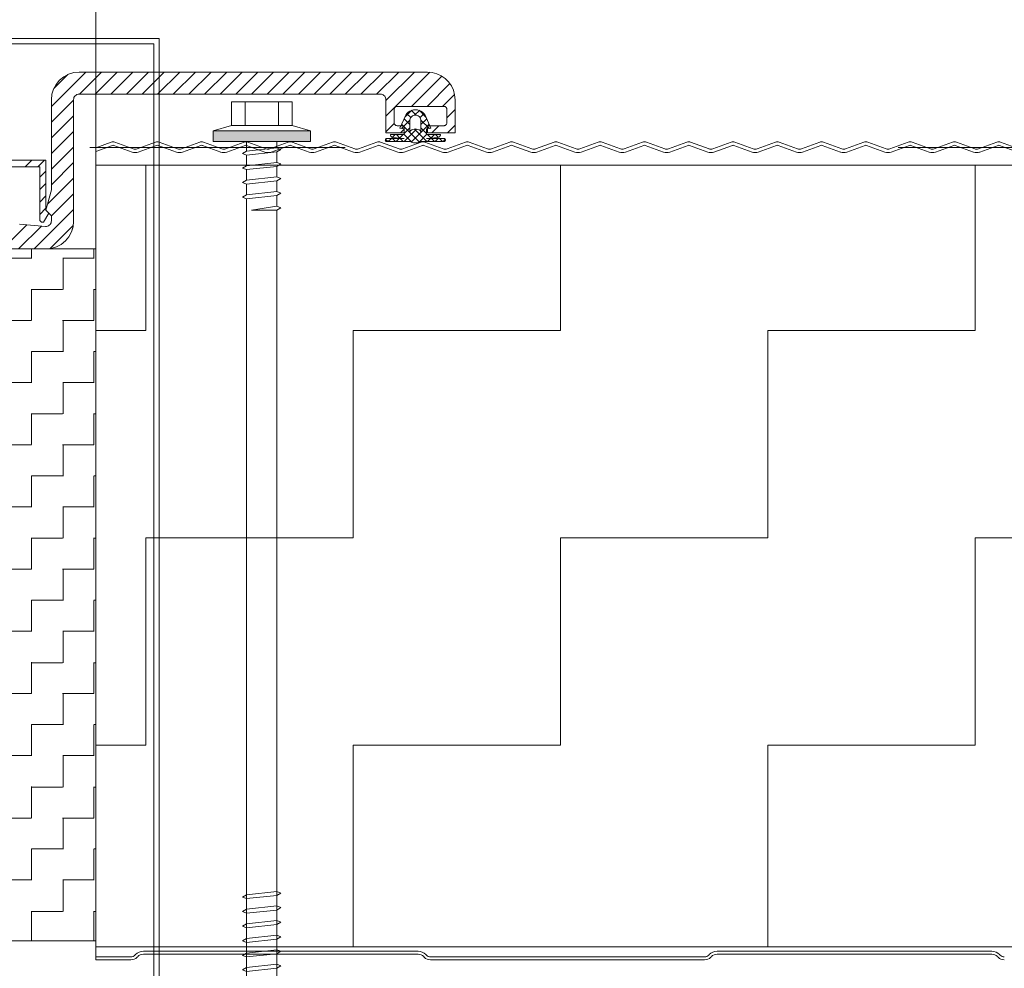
# Model space of a CAD drawing. Header units: metres. Extents: x 1316.5 to 1415.3, y -94.1 to -52.
# Tile 518 of 656: x 1404.015 to 1404.193, y -70.953 to -70.781. Entities that reach past the tile are written whole.
import ezdxf

# ---------------------------------------------------------------- set-up
doc = ezdxf.new("R2010")
doc.units = ezdxf.units.M
doc.header["$PDMODE"] = 65
for name, pattern in [('AUSGEZOGEN', [0]), ('GETRENNT2_S10', [0.045, 0.02, -0.01, 0, -0.005, 0, -0.01]), ('PUNKT2_S9', [0.0015, 0, -0.0015])]:
    doc.linetypes.add(name, pattern=pattern)
doc.layers.add('XR$4$_42143', color=7, linetype='Continuous')
doc.layers.add('XR$4$_42154', color=7, linetype='Continuous')
for name, color, linetype, lineweight in [('XR$4$Maßlinie 1_50', 7, 'AUSGEZOGEN', 25), ('XR$4$Muster', 4, 'AUSGEZOGEN', 13), ('XR$4$STANDARD_1', 7, 'AUSGEZOGEN', 25), ('XR$4$Wand Mauerwerk nt', 7, 'AUSGEZOGEN', 25), ('XR$4$Wand Mauerwerk tr_1', 42, 'AUSGEZOGEN', 18)]:
    doc.layers.add(name, color=color, linetype=linetype, lineweight=lineweight)
doc.styles.add('ARIAL', font='arial.ttf')
doc.dimstyles.new('DIMSTYLE_5', dxfattribs={"dimtxt": 0.04, "dimasz": 0.03, "dimexe": 0, "dimexo": 1e-06, "dimgap": 0.02, "dimtad": 2, "dimdec": 1, "dimlfac": 100, "dimrnd": 0.5, "dimzin": 4, "dimdsep": 46, "dimtxsty": 'ARIAL', "dimblk1": 'ALL_ML_KREIS', "dimblk2": 'ALL_ML_KREIS', "dimsah": 1, "dimcen": 0, "dimse1": 1, "dimse2": 1, "dimclrd": 7, "dimclre": 7, "dimclrt": 7, "dimadec": 0, "dimazin": 0, "dimtfac": 1, "dimtdec": 0, "dimtix": 1, "dimtmove": 2, "dimatfit": 3, "dimfxl": 0, "dimtvp": 1.2, "dimtzin": 0, "dimlwd": 0, "dimlwe": 25, "dimarcsym": 0})

# ---------------------------------------------------------------- blocks, each defined once
blk = doc.blocks.new('COMPLEXOBJECT_83')
at = {"layer": 'XR$4$_42143', "color": 7, "linetype": 'AUSGEZOGEN', "lineweight": 13, "transparency": 33554687}
for p, q in [((1403.94346, -70.78461), (1404.03996, -70.78461)), ((1404.03996, -70.78461), (1404.03996, -71.09812)), ((1403.94446, -70.78561), (1404.03896, -70.78561)), ((1404.03896, -70.78561), (1404.03896, -71.09812))]:
    blk.add_line(p, q, dxfattribs=at)
blk = doc.blocks.new('COMPLEXOBJECT_84')
at = {"layer": 'XR$4$STANDARD_1', "linetype": 'AUSGEZOGEN', "lineweight": 35, "transparency": 33554687}
h = blk.add_hatch(color=7, dxfattribs=at)
h.set_gradient(color2=(0, 0, 0), one_color=1)
h.paths.add_polyline_path([(1404.0673, -70.80135), (1404.0673, -70.80326), (1404.0497, -70.80135)], flags=0)
h = blk.add_hatch(color=7, dxfattribs=at)
h.set_gradient(color2=(0, 0, 0), one_color=1)
h.paths.add_polyline_path([(1404.0673, -70.80326), (1404.0497, -70.80326), (1404.0497, -70.80135)], flags=0)
at = {"layer": 'XR$4$STANDARD_1', "color": 7, "linetype": 'AUSGEZOGEN', "lineweight": 13, "transparency": 33554687}
for p, q in [((1404.053, -70.80039), (1404.053, -70.79608)), ((1404.053, -70.79608), (1404.0585, -70.79608)), ((1404.05548, -70.79608), (1404.05548, -70.80039)), ((1404.0585, -70.79608), (1404.064, -70.79608)), ((1404.06153, -70.79608), (1404.06153, -70.80039)), ((1404.064, -70.79608), (1404.064, -70.80039)), ((1404.0497, -70.80135), (1404.053, -70.80039)), ((1404.064, -70.80039), (1404.053, -70.80039)), ((1404.0673, -70.80135), (1404.064, -70.80039)), ((1404.0673, -70.80135), (1404.0497, -70.80135)), ((1404.0497, -70.80135), (1404.0497, -70.80326)), ((1404.0673, -70.80326), (1404.0673, -70.80135)), ((1404.0497, -70.80326), (1404.0673, -70.80326)), ((1404.05575, -70.80499), (1404.05575, -70.80326)), ((1404.06125, -70.80326), (1404.06125, -70.8044)), ((1404.05504, -70.80543), (1404.05575, -70.80499)), ((1404.05575, -70.80571), (1404.05504, -70.80543)), ((1404.05575, -70.80499), (1404.06125, -70.8044)), ((1404.06125, -70.80513), (1404.05575, -70.80571)), ((1404.05575, -70.80762), (1404.05575, -70.80571)), ((1404.06125, -70.8044), (1404.06197, -70.80469)), ((1404.06197, -70.80469), (1404.06125, -70.80513)), ((1404.06125, -70.80512), (1404.06125, -70.80704)), ((1404.05504, -70.80806), (1404.05575, -70.80763)), ((1404.05575, -70.80763), (1404.06125, -70.80704)), ((1404.06125, -70.80776), (1404.05575, -70.80835)), ((1404.06125, -70.80704), (1404.06197, -70.80732)), ((1404.06197, -70.80732), (1404.06125, -70.80776)), ((1404.06125, -70.80776), (1404.06125, -70.80967)), ((1404.05575, -70.80835), (1404.05504, -70.80806)), ((1404.05575, -70.81026), (1404.05575, -70.80835)), ((1404.05575, -70.81027), (1404.06125, -70.80967)), ((1404.06125, -70.80967), (1404.06197, -70.80996)), ((1404.05504, -70.8107), (1404.05575, -70.81027)), ((1404.05575, -70.81099), (1404.05504, -70.8107)), ((1404.06125, -70.8104), (1404.05575, -70.81099)), ((1404.05575, -70.8129), (1404.05575, -70.81099)), ((1404.06197, -70.80996), (1404.06125, -70.8104)), ((1404.06125, -70.8104), (1404.06125, -70.81231)), ((1404.05504, -70.81334), (1404.05575, -70.8129)), ((1404.05575, -70.8129), (1404.06125, -70.81231)), ((1404.06125, -70.81304), (1404.05575, -70.81362)), ((1404.06125, -70.81231), (1404.06197, -70.8126)), ((1404.06197, -70.8126), (1404.06125, -70.81304)), ((1404.06125, -70.81304), (1404.06125, -70.81495)), ((1404.05575, -70.81362), (1404.05504, -70.81334)), ((1404.05575, -70.96562), (1404.05575, -70.81362)), ((1404.05667, -70.81567), (1404.06125, -70.81495)), ((1404.06125, -70.81495), (1404.06197, -70.81523)), ((1404.06125, -70.81567), (1404.05667, -70.81567)), ((1404.06197, -70.81523), (1404.06125, -70.81567)), ((1404.06125, -70.81567), (1404.06125, -70.96562)), ((1404.05504, -70.93995), (1404.05575, -70.93952)), ((1404.05575, -70.93952), (1404.06125, -70.93892)), ((1404.06125, -70.93965), (1404.05575, -70.94023)), ((1404.06125, -70.93892), (1404.06197, -70.93921)), ((1404.06197, -70.93921), (1404.06125, -70.93965)), ((1404.06125, -70.93965), (1404.06125, -70.94156)), ((1404.05575, -70.94023), (1404.05504, -70.93995)), ((1404.05575, -70.94215), (1404.05575, -70.94023)), ((1404.05504, -70.94258), (1404.05575, -70.94215)), ((1404.05575, -70.94287), (1404.05504, -70.94258)), ((1404.05575, -70.94215), (1404.06125, -70.94156)), ((1404.06125, -70.94229), (1404.05575, -70.94287)), ((1404.05575, -70.94478), (1404.05575, -70.94287)), ((1404.06125, -70.94156), (1404.06197, -70.94185)), ((1404.06197, -70.94185), (1404.06125, -70.94229)), ((1404.06125, -70.94228), (1404.06125, -70.9442)), ((1404.05504, -70.94522), (1404.05575, -70.94479)), ((1404.05575, -70.94479), (1404.06125, -70.9442)), ((1404.06125, -70.94493), (1404.05575, -70.94551)), ((1404.06125, -70.9442), (1404.06197, -70.94448)), ((1404.06197, -70.94448), (1404.06125, -70.94493)), ((1404.06125, -70.94492), (1404.06125, -70.94683)), ((1404.05575, -70.94551), (1404.05504, -70.94522)), ((1404.05575, -70.94742), (1404.05575, -70.94551)), ((1404.05504, -70.94786), (1404.05575, -70.94743)), ((1404.05575, -70.94815), (1404.05504, -70.94786)), ((1404.05575, -70.94743), (1404.06125, -70.94683)), ((1404.06125, -70.94756), (1404.05575, -70.94815)), ((1404.06125, -70.94683), (1404.06197, -70.94712)), ((1404.06197, -70.94712), (1404.06125, -70.94756)), ((1404.05504, -70.95049), (1404.05575, -70.95007)), ((1404.05575, -70.95007), (1404.06125, -70.94947)), ((1404.06125, -70.9502), (1404.05575, -70.95078)), ((1404.06125, -70.94947), (1404.06197, -70.94975)), ((1404.06197, -70.94975), (1404.06125, -70.9502)), ((1404.06125, -70.95019), (1404.06125, -70.95211)), ((1404.05575, -70.95078), (1404.05504, -70.95049)), ((1404.05575, -70.9527), (1404.05575, -70.95078)), ((1404.05575, -70.9527), (1404.06125, -70.95211)), ((1404.06125, -70.95211), (1404.06197, -70.95239)), ((1404.05504, -70.95313), (1404.05575, -70.9527)), ((1404.05575, -70.95342), (1404.05504, -70.95313)), ((1404.06125, -70.95283), (1404.05575, -70.95342)), ((1404.05575, -70.95533), (1404.05575, -70.95342)), ((1404.06197, -70.95239), (1404.06125, -70.95283)), ((1404.06125, -70.95283), (1404.06125, -70.95474)), ((1404.05504, -70.95577), (1404.05575, -70.95534)), ((1404.05575, -70.95534), (1404.06125, -70.95474)), ((1404.06125, -70.95547), (1404.05575, -70.95606)), ((1404.06125, -70.95474), (1404.06197, -70.95503)), ((1404.06197, -70.95503), (1404.06125, -70.95547)), ((1404.06125, -70.95547), (1404.06125, -70.95738)), ((1404.05575, -70.95606), (1404.05504, -70.95577)), ((1404.05575, -70.95797), (1404.05575, -70.95606)), ((1404.05575, -70.95797), (1404.06125, -70.95738)), ((1404.06125, -70.95738), (1404.06197, -70.95767)), ((1404.05504, -70.95841), (1404.05575, -70.95797)), ((1404.05575, -70.95869), (1404.05504, -70.95841)), ((1404.06125, -70.95811), (1404.05575, -70.95869)), ((1404.06197, -70.95767), (1404.06125, -70.95811)), ((1404.06125, -70.95811), (1404.06125, -70.96002)), ((1404.05667, -70.96074), (1404.06125, -70.96002)), ((1404.06125, -70.96074), (1404.05667, -70.96074)), ((1404.06, -70.96224), (1404.06125, -70.96074)), ((1404.06125, -70.96002), (1404.06197, -70.9603)), ((1404.06197, -70.9603), (1404.06125, -70.96074)), ((1404.05911, -70.96392), (1404.06, -70.96224)), ((1404.0586, -70.9657), (1404.05911, -70.96392)), ((1404.05575, -70.96562), (1404.05626, -70.96562)), ((1404.05656, -70.96637), (1404.05575, -70.96562)), ((1404.05626, -70.96562), (1404.05676, -70.9657)), ((1404.05748, -70.96701), (1404.05656, -70.96637)), ((1404.05676, -70.9657), (1404.05722, -70.96587)), ((1404.05722, -70.96587), (1404.05744, -70.96598)), ((1404.05744, -70.96598), (1404.05764, -70.9661)), ((1404.05764, -70.9661), (1404.05782, -70.96624)), ((1404.05782, -70.96624), (1404.05799, -70.9664)), ((1404.06125, -70.96562), (1404.0585, -70.96753)), ((1404.0585, -70.96753), (1404.0586, -70.9657)), ((1404.0585, -70.96753), (1404.05748, -70.96701)), ((1404.05799, -70.9664), (1404.05813, -70.96656)), ((1404.05813, -70.96656), (1404.05825, -70.96674)), ((1404.05825, -70.96674), (1404.05838, -70.96699)), ((1404.05838, -70.96699), (1404.05846, -70.96726)), ((1404.05846, -70.96726), (1404.0585, -70.96753))]:
    blk.add_line(p, q, dxfattribs=at)
blk = doc.blocks.new('COMPLEXOBJECT_87')
at = {"layer": 'XR$4$_42143', "color": 7, "linetype": 'AUSGEZOGEN', "lineweight": 13, "transparency": 33554687}
for p, q in [((1404.02268, -70.79154), (1404.02193, -70.79216)), ((1404.02355, -70.79107), (1404.02268, -70.79154)), ((1404.02449, -70.79079), (1404.02355, -70.79107)), ((1404.02546, -70.7907), (1404.02449, -70.79079)), ((1404.08846, -70.7907), (1404.02546, -70.7907)), ((1404.08933, -70.79078), (1404.08846, -70.7907)), ((1404.09017, -70.791), (1404.08933, -70.79078)), ((1404.09096, -70.79137), (1404.09017, -70.791)), ((1404.09167, -70.79187), (1404.09096, -70.79137)), ((1404.09229, -70.79248), (1404.09167, -70.79187)), ((1404.0213, -70.79292), (1404.02084, -70.79378)), ((1404.02193, -70.79216), (1404.0213, -70.79292)), ((1404.09279, -70.7932), (1404.09229, -70.79248)), ((1404.09316, -70.79399), (1404.09279, -70.7932)), ((1404.02056, -70.79472), (1404.02046, -70.7957)), ((1404.02084, -70.79378), (1404.02056, -70.79472)), ((1404.02454, -70.79532), (1404.02448, -70.7955)), ((1404.02463, -70.79514), (1404.02454, -70.79532)), ((1404.02475, -70.79499), (1404.02463, -70.79514)), ((1404.02491, -70.79486), (1404.02475, -70.79499)), ((1404.02508, -70.79477), (1404.02491, -70.79486)), ((1404.02527, -70.79472), (1404.02508, -70.79477)), ((1404.02546, -70.7947), (1404.02527, -70.79472)), ((1404.02546, -70.7947), (1404.07996, -70.7947)), ((1404.08013, -70.79471), (1404.07996, -70.7947)), ((1404.0803, -70.79476), (1404.08013, -70.79471)), ((1404.08046, -70.79483), (1404.0803, -70.79476)), ((1404.0806, -70.79493), (1404.08046, -70.79483)), ((1404.08073, -70.79505), (1404.0806, -70.79493)), ((1404.08083, -70.7952), (1404.08073, -70.79505)), ((1404.0809, -70.79536), (1404.08083, -70.7952)), ((1404.08095, -70.79552), (1404.0809, -70.79536)), ((1404.09338, -70.79483), (1404.09316, -70.79399)), ((1404.09346, -70.7957), (1404.09338, -70.79483)), ((1404.02046, -70.7957), (1404.02046, -70.81197)), ((1404.02448, -70.7955), (1404.02446, -70.7957)), ((1404.02446, -70.8177), (1404.02446, -70.7957)), ((1404.08096, -70.7957), (1404.08095, -70.79552)), ((1404.08096, -70.8012), (1404.08096, -70.7957)), ((1404.0825, -70.79721), (1404.08247, -70.7973)), ((1404.08254, -70.79712), (1404.0825, -70.79721)), ((1404.08261, -70.79704), (1404.08254, -70.79712)), ((1404.08268, -70.79698), (1404.08261, -70.79704)), ((1404.08277, -70.79693), (1404.08268, -70.79698)), ((1404.08286, -70.79691), (1404.08277, -70.79693)), ((1404.08296, -70.7969), (1404.08286, -70.79691)), ((1404.09146, -70.7969), (1404.08296, -70.7969)), ((1404.09156, -70.79691), (1404.09146, -70.7969)), ((1404.09165, -70.79693), (1404.09156, -70.79691)), ((1404.09174, -70.79698), (1404.09165, -70.79693)), ((1404.09181, -70.79704), (1404.09174, -70.79698)), ((1404.09188, -70.79712), (1404.09181, -70.79704)), ((1404.09192, -70.79721), (1404.09188, -70.79712)), ((1404.09195, -70.7973), (1404.09192, -70.79721)), ((1404.09346, -70.8012), (1404.09346, -70.7957)), ((1404.08247, -70.7973), (1404.08246, -70.7974)), ((1404.08246, -70.7999), (1404.08246, -70.7974)), ((1404.08346, -70.80085), (1404.08453, -70.7985)), ((1404.08562, -70.7976), (1404.08437, -70.79885)), ((1404.08473, -70.79821), (1404.08453, -70.7985)), ((1404.08544, -70.79893), (1404.08472, -70.79822)), ((1404.08497, -70.79797), (1404.08473, -70.79821)), ((1404.08526, -70.79777), (1404.08497, -70.79797)), ((1404.08558, -70.79762), (1404.08526, -70.79777)), ((1404.08539, -70.799), (1404.08532, -70.79915)), ((1404.0855, -70.79885), (1404.08539, -70.799)), ((1404.08562, -70.79873), (1404.0855, -70.79885)), ((1404.08642, -70.7985), (1404.08555, -70.79763)), ((1404.08591, -70.79753), (1404.08558, -70.79762)), ((1404.08576, -70.79863), (1404.08562, -70.79873)), ((1404.08592, -70.79856), (1404.08576, -70.79863)), ((1404.08626, -70.7975), (1404.08591, -70.79753)), ((1404.08609, -70.79851), (1404.08592, -70.79856)), ((1404.08626, -70.7985), (1404.08609, -70.79851)), ((1404.08701, -70.79763), (1404.08613, -70.7985)), ((1404.08628, -70.7975), (1404.08626, -70.7975)), ((1404.08628, -70.7985), (1404.08626, -70.7985)), ((1404.08629, -70.7975), (1404.08628, -70.7975)), ((1404.08629, -70.7985), (1404.08628, -70.7985)), ((1404.08664, -70.79753), (1404.08629, -70.7975)), ((1404.08647, -70.79851), (1404.08629, -70.7985)), ((1404.08664, -70.79856), (1404.08647, -70.79851)), ((1404.08697, -70.79762), (1404.08664, -70.79753)), ((1404.08679, -70.79863), (1404.08664, -70.79856)), ((1404.08694, -70.79873), (1404.08679, -70.79863)), ((1404.08818, -70.79885), (1404.08694, -70.7976)), ((1404.08706, -70.79885), (1404.08694, -70.79873)), ((1404.08729, -70.79777), (1404.08697, -70.79762)), ((1404.08716, -70.799), (1404.08706, -70.79885)), ((1404.08783, -70.79822), (1404.08712, -70.79893)), ((1404.08723, -70.79915), (1404.08716, -70.799)), ((1404.08758, -70.79797), (1404.08729, -70.79777)), ((1404.08782, -70.79821), (1404.08758, -70.79797)), ((1404.08803, -70.7985), (1404.08782, -70.79821)), ((1404.08909, -70.80085), (1404.08803, -70.7985)), ((1404.09196, -70.7974), (1404.09195, -70.7973)), ((1404.09196, -70.7999), (1404.09196, -70.7974)), ((1404.08246, -70.7999), (1404.08247, -70.79999)), ((1404.08247, -70.79999), (1404.0825, -70.80009)), ((1404.0825, -70.80009), (1404.08254, -70.80018)), ((1404.08254, -70.80018), (1404.08261, -70.80025)), ((1404.08261, -70.80025), (1404.08268, -70.80031)), ((1404.08268, -70.80031), (1404.08277, -70.80036)), ((1404.08277, -70.80036), (1404.08286, -70.80039)), ((1404.08286, -70.80039), (1404.08296, -70.8004)), ((1404.08426, -70.8004), (1404.08296, -70.8004)), ((1404.08527, -70.79937), (1404.08374, -70.8009)), ((1404.08703, -70.80335), (1404.08379, -70.80012)), ((1404.08526, -70.80017), (1404.08424, -70.79914)), ((1404.08426, -70.8017), (1404.08426, -70.8004)), ((1404.08528, -70.79932), (1404.08526, -70.7995)), ((1404.08526, -70.80144), (1404.08526, -70.7995)), ((1404.08532, -70.79915), (1404.08528, -70.79932)), ((1404.08876, -70.80012), (1404.08552, -70.80335)), ((1404.08728, -70.79932), (1404.08723, -70.79915)), ((1404.08729, -70.7995), (1404.08728, -70.79932)), ((1404.08882, -70.8009), (1404.08728, -70.79937)), ((1404.08832, -70.79914), (1404.08729, -70.80017)), ((1404.08729, -70.80144), (1404.08729, -70.7995)), ((1404.08846, -70.8004), (1404.08846, -70.8017)), ((1404.08846, -70.8004), (1404.09146, -70.8004)), ((1404.09146, -70.8004), (1404.09156, -70.80039)), ((1404.09156, -70.80039), (1404.09165, -70.80036)), ((1404.09165, -70.80036), (1404.09174, -70.80031)), ((1404.09174, -70.80031), (1404.09181, -70.80025)), ((1404.09181, -70.80025), (1404.09188, -70.80018)), ((1404.09188, -70.80018), (1404.09192, -70.80009)), ((1404.09192, -70.80009), (1404.09195, -70.79999)), ((1404.09195, -70.79999), (1404.09196, -70.7999)), ((1404.08096, -70.8017), (1404.08096, -70.8012)), ((1404.08426, -70.8017), (1404.08096, -70.8017)), ((1404.08426, -70.802), (1404.08175, -70.80199)), ((1404.08175, -70.80199), (1404.08176, -70.80209)), ((1404.08176, -70.80209), (1404.08178, -70.80218)), ((1404.08178, -70.80218), (1404.08182, -70.80227)), ((1404.08182, -70.80227), (1404.08188, -70.80235)), ((1404.08188, -70.80235), (1404.08194, -70.80241)), ((1404.08194, -70.80241), (1404.08202, -70.80247)), ((1404.08202, -70.80247), (1404.08212, -70.8025)), ((1404.08212, -70.8025), (1404.08221, -70.80252)), ((1404.08264, -70.802), (1404.08213, -70.8025)), ((1404.08428, -70.8027), (1404.08221, -70.80252)), ((1404.08348, -70.80263), (1404.08284, -70.802)), ((1404.08405, -70.802), (1404.08342, -70.80263)), ((1404.08426, -70.80099), (1404.08346, -70.80085)), ((1404.08426, -70.80102), (1404.08358, -70.8017)), ((1404.08646, -70.80101), (1404.08423, -70.80324)), ((1404.08526, -70.80079), (1404.08426, -70.80179)), ((1404.08426, -70.802), (1404.08426, -70.80099)), ((1404.08567, -70.80341), (1404.08426, -70.802)), ((1404.08543, -70.80129), (1404.08526, -70.80144)), ((1404.08562, -70.80116), (1404.08543, -70.80129)), ((1404.08583, -70.80107), (1404.08562, -70.80116)), ((1404.08605, -70.80101), (1404.08583, -70.80107)), ((1404.08628, -70.80099), (1404.08605, -70.80101)), ((1404.08833, -70.80324), (1404.0861, -70.80101)), ((1404.08651, -70.80101), (1404.08628, -70.80099)), ((1404.08672, -70.80107), (1404.08651, -70.80101)), ((1404.08694, -70.80116), (1404.08672, -70.80107)), ((1404.08829, -70.802), (1404.08688, -70.80341)), ((1404.08713, -70.80129), (1404.08694, -70.80116)), ((1404.08729, -70.80144), (1404.08713, -70.80129)), ((1404.08829, -70.80179), (1404.08729, -70.80079)), ((1404.08828, -70.8027), (1404.09034, -70.80252)), ((1404.08829, -70.80099), (1404.08909, -70.80085)), ((1404.08829, -70.802), (1404.08829, -70.80099)), ((1404.08829, -70.802), (1404.0908, -70.80199)), ((1404.08846, -70.8017), (1404.09346, -70.8017)), ((1404.08913, -70.80263), (1404.0885, -70.802)), ((1404.08971, -70.802), (1404.08907, -70.80263)), ((1404.09042, -70.8025), (1404.08992, -70.802)), ((1404.09034, -70.80252), (1404.09044, -70.8025)), ((1404.09044, -70.8025), (1404.09053, -70.80247)), ((1404.09053, -70.80247), (1404.09061, -70.80241)), ((1404.09061, -70.80241), (1404.09068, -70.80235)), ((1404.09068, -70.80235), (1404.09073, -70.80227)), ((1404.09073, -70.80227), (1404.09077, -70.80218)), ((1404.09077, -70.80218), (1404.0908, -70.80209)), ((1404.0908, -70.80209), (1404.0908, -70.80199)), ((1404.09346, -70.8017), (1404.09346, -70.8012)), ((1404.08085, -70.80293), (1404.08084, -70.80298)), ((1404.08084, -70.80298), (1404.08085, -70.80304)), ((1404.08087, -70.80287), (1404.08085, -70.80293)), ((1404.08085, -70.80304), (1404.08086, -70.80309)), ((1404.08086, -70.80309), (1404.08089, -70.80314)), ((1404.0809, -70.80282), (1404.08087, -70.80287)), ((1404.08127, -70.80325), (1404.08087, -70.80285)), ((1404.08089, -70.80314), (1404.08092, -70.80319)), ((1404.08093, -70.80278), (1404.0809, -70.80282)), ((1404.08092, -70.80319), (1404.08096, -70.80323)), ((1404.08097, -70.80275), (1404.08093, -70.80278)), ((1404.08096, -70.80323), (1404.08101, -70.80326)), ((1404.08102, -70.80272), (1404.08097, -70.80275)), ((1404.08526, -70.80323), (1404.08101, -70.80326)), ((1404.08108, -70.8027), (1404.08102, -70.80272)), ((1404.08108, -70.8027), (1404.08428, -70.8027)), ((1404.08193, -70.8027), (1404.08138, -70.80325)), ((1404.08268, -70.80325), (1404.08213, -70.8027)), ((1404.08335, -70.8027), (1404.0828, -70.80325)), ((1404.08408, -70.80324), (1404.08355, -70.8027)), ((1404.08526, -70.80323), (1404.08558, -70.80338)), ((1404.08558, -70.80338), (1404.08592, -70.80347)), ((1404.08592, -70.80347), (1404.08628, -70.8035)), ((1404.08628, -70.8035), (1404.08663, -70.80347)), ((1404.08663, -70.80347), (1404.08697, -70.80338)), ((1404.08697, -70.80338), (1404.08729, -70.80323)), ((1404.08729, -70.80323), (1404.09155, -70.80326)), ((1404.09148, -70.8027), (1404.08828, -70.8027)), ((1404.08901, -70.8027), (1404.08847, -70.80324)), ((1404.08975, -70.80325), (1404.08921, -70.8027)), ((1404.09042, -70.8027), (1404.08987, -70.80325)), ((1404.09117, -70.80325), (1404.09062, -70.8027)), ((1404.09168, -70.80285), (1404.09128, -70.80325)), ((1404.09153, -70.80272), (1404.09148, -70.8027)), ((1404.09158, -70.80275), (1404.09153, -70.80272)), ((1404.09155, -70.80326), (1404.09159, -70.80323)), ((1404.09162, -70.80278), (1404.09158, -70.80275)), ((1404.09159, -70.80323), (1404.09163, -70.80319)), ((1404.09166, -70.80282), (1404.09162, -70.80278)), ((1404.09163, -70.80319), (1404.09167, -70.80314)), ((1404.09169, -70.80287), (1404.09166, -70.80282)), ((1404.09167, -70.80314), (1404.09169, -70.80309)), ((1404.0917, -70.80293), (1404.09169, -70.80287)), ((1404.09169, -70.80309), (1404.09171, -70.80304)), ((1404.09171, -70.80298), (1404.0917, -70.80293)), ((1404.09171, -70.80304), (1404.09171, -70.80298)), ((1403.98746, -70.80665), (1404.01946, -70.80665)), ((1404.01836, -70.80785), (1403.99076, -70.80785)), ((1404.01836, -70.81735), (1404.01836, -70.80785)), ((1404.01946, -70.80665), (1404.01946, -70.8157)), ((1404.02046, -70.81197), (1404.01946, -70.8157)), ((1404.01996, -70.8162), (1404.01901, -70.81785)), ((1404.01946, -70.8157), (1404.01996, -70.8162)), ((1404.01946, -70.8157), (1404.02046, -70.8167)), ((1404.01946, -70.8157), (1404.01996, -70.8162)), ((1404.02046, -70.8167), (1404.02046, -70.81761)), ((1404.01938, -70.81861), (1404.01466, -70.81821)), ((1404.01837, -70.81744), (1404.01836, -70.81735)), ((1404.01839, -70.81752), (1404.01837, -70.81744)), ((1404.01843, -70.8176), (1404.01839, -70.81752)), ((1404.01848, -70.81767), (1404.01843, -70.8176)), ((1404.01854, -70.81773), (1404.01848, -70.81767)), ((1404.01861, -70.81778), (1404.01854, -70.81773)), ((1404.01869, -70.81782), (1404.01861, -70.81778)), ((1404.01878, -70.81784), (1404.01869, -70.81782)), ((1404.01886, -70.81785), (1404.01878, -70.81784)), ((1404.01901, -70.81785), (1404.01886, -70.81785)), ((1404.01901, -70.81785), (1404.01886, -70.81785)), ((1404.01956, -70.81861), (1404.01974, -70.81857)), ((1404.01974, -70.81857), (1404.01991, -70.8185)), ((1404.01991, -70.8185), (1404.02007, -70.8184)), ((1404.02007, -70.8184), (1404.0202, -70.81828)), ((1404.0202, -70.81828), (1404.02031, -70.81813)), ((1404.02031, -70.81813), (1404.02039, -70.81797)), ((1404.02039, -70.81797), (1404.02044, -70.81779)), ((1404.02044, -70.81779), (1404.02046, -70.81761)), ((1404.02416, -70.81941), (1404.02438, -70.81856)), ((1404.02446, -70.8177), (1404.02436, -70.81867)), ((1404.02438, -70.81856), (1404.02446, -70.8177)), ((1404.01938, -70.81861), (1404.01956, -70.81861)), ((1404.02408, -70.81961), (1404.02362, -70.82048)), ((1404.02379, -70.8202), (1404.02416, -70.81941)), ((1404.02436, -70.81867), (1404.02408, -70.81961)), ((1404.02224, -70.82186), (1404.02137, -70.82232)), ((1404.023, -70.82123), (1404.02224, -70.82186)), ((1404.02362, -70.82048), (1404.023, -70.82123)), ((1403.98746, -70.8227), (1404.01946, -70.8227)), ((1404.02044, -70.8226), (1404.01946, -70.8227)), ((1404.02137, -70.82232), (1404.02044, -70.8226))]:
    blk.add_line(p, q, dxfattribs=at)
for points in [[(1404.08175, -70.80199), (1404.08175, -70.80199)], [(1404.0908, -70.80199), (1404.0908, -70.80199)], [(1404.01886, -70.81785), (1404.01886, -70.81785)]]:
    blk.add_lwpolyline(points, close=True, dxfattribs=at)
at = {"layer": 'XR$4$Muster', "color": 4, "linetype": 'AUSGEZOGEN', "lineweight": 13, "transparency": 33554687}
for p, q in [((1404.0267, -70.7907), (1404.02046, -70.79693)), ((1404.02345, -70.79112), (1404.02088, -70.79368)), ((1404.02953, -70.7907), (1404.02553, -70.7947)), ((1404.03235, -70.7907), (1404.02836, -70.7947)), ((1404.03518, -70.7907), (1404.03118, -70.7947)), ((1404.03801, -70.7907), (1404.03401, -70.7947)), ((1404.04084, -70.7907), (1404.03684, -70.7947)), ((1404.04367, -70.7907), (1404.03967, -70.7947)), ((1404.0465, -70.7907), (1404.0425, -70.7947)), ((1404.04933, -70.7907), (1404.04533, -70.7947)), ((1404.05216, -70.7907), (1404.04815, -70.7947)), ((1404.05498, -70.7907), (1404.05098, -70.7947)), ((1404.05781, -70.7907), (1404.05381, -70.7947)), ((1404.06064, -70.7907), (1404.05664, -70.7947)), ((1404.06347, -70.7907), (1404.05947, -70.7947)), ((1404.0663, -70.7907), (1404.0623, -70.7947)), ((1404.06912, -70.7907), (1404.06513, -70.7947)), ((1404.07195, -70.7907), (1404.06795, -70.7947)), ((1404.07478, -70.7907), (1404.07078, -70.7947)), ((1404.07761, -70.7907), (1404.07361, -70.7947)), ((1404.08044, -70.7907), (1404.07644, -70.7947)), ((1404.08327, -70.7907), (1404.07927, -70.7947)), ((1404.0861, -70.7907), (1404.08096, -70.79583)), ((1404.0889, -70.79072), (1404.08096, -70.79866)), ((1404.09104, -70.79141), (1404.08555, -70.7969)), ((1404.09251, -70.79276), (1404.08838, -70.7969)), ((1404.09337, -70.79474), (1404.09121, -70.7969)), ((1404.02446, -70.79576), (1404.02046, -70.79976)), ((1404.02446, -70.79859), (1404.02046, -70.80259)), ((1404.09346, -70.79747), (1404.09196, -70.79897)), ((1404.08247, -70.79998), (1404.08096, -70.80149)), ((1404.09054, -70.8004), (1404.08924, -70.8017)), ((1404.09346, -70.8003), (1404.09206, -70.8017)), ((1404.02446, -70.80142), (1404.02046, -70.80542)), ((1404.02446, -70.80425), (1404.02046, -70.80825)), ((1404.01573, -70.80785), (1404.01693, -70.80665)), ((1404.01798, -70.80785), (1404.01918, -70.80665)), ((1404.02446, -70.80708), (1404.02046, -70.81108)), ((1404.01836, -70.80971), (1404.01946, -70.80861)), ((1404.01836, -70.81195), (1404.01946, -70.81085)), ((1404.02446, -70.80991), (1404.01975, -70.81462)), ((1404.01836, -70.8142), (1404.01946, -70.8131)), ((1404.02446, -70.81274), (1404.02046, -70.81673)), ((1404.02446, -70.81556), (1404.01733, -70.8227)), ((1404.01836, -70.81644), (1404.01946, -70.81534)), ((1404.01604, -70.81833), (1404.01167, -70.8227)), ((1404.01865, -70.81855), (1404.0145, -70.8227)), ((1404.0244, -70.81845), (1404.02021, -70.82264))]:
    blk.add_line(p, q, dxfattribs=at)
blk = doc.blocks.new('ALL_ML_KREIS')
at = {"color": 0, "linetype": 'ByBlock', "lineweight": -2}
for p, q in [((0, -0.5), (0, 0.5)), ((-1, 0), (0.5, 0))]:
    blk.add_line(p, q, dxfattribs=at)
blk.add_circle((0, 0), 0.15, dxfattribs=at)
blk = doc.blocks.new('*D469')
at = {"layer": 'DEFPOINTS', "color": 7, "linetype": 'AUSGEZOGEN', "lineweight": 25, "transparency": 33554687}
for p in [(1403.97846, -70.69114), (1403.97846, -70.8702), (1404.02846, -70.89309)]:
    blk.add_point(p, dxfattribs=at)
at = {"layer": 'XR$4$Maßlinie 1_50', "color": 7, "linetype": 'AUSGEZOGEN', "lineweight": -2, "transparency": 33554687}
blk.add_line((1403.97846, -70.69114), (1404.02846, -70.69114), dxfattribs=at)
at = {"layer": 'XR$4$Maßlinie 1_50', "color": 7, "linetype": 'AUSGEZOGEN', "lineweight": 25, "transparency": 33554687, "xscale": 0.03, "yscale": 0.03, "zscale": 0.03, "rotation": 180}
blk.add_blockref('ALL_ML_KREIS', (1403.97846, -70.69114), dxfattribs=at)
at = {"layer": 'XR$4$Maßlinie 1_50', "color": 7, "linetype": 'AUSGEZOGEN', "lineweight": 25, "transparency": 33554687, "xscale": 0.03, "yscale": 0.03, "zscale": 0.03}
blk.add_blockref('ALL_ML_KREIS', (1404.02846, -70.69114), dxfattribs=at)
at = {"layer": 'XR$4$Maßlinie 1_50', "color": 7, "linetype": 'AUSGEZOGEN', "lineweight": 25, "transparency": 33554687, "insert": (1404.00304, -70.66046), "char_height": 0.04, "width": 0.12, "attachment_point": 5, "style": 'ARIAL'}
blk.add_mtext('\\A1;{\\A1;{5\\H0.026400;\\S^ ;}}', dxfattribs=at)

msp = doc.modelspace()

# ---------------------------------------------------------------- hatches: boundary and pattern name
at = {"layer": 'XR$4$Muster', "linetype": 'AUSGEZOGEN', "lineweight": 13, "transparency": 33554687}
h = msp.add_hatch(dxfattribs=at)
h.set_pattern_fill('MUSTER', color=4, scale=0.0375, angle=90, style=0, pattern_type=2)
h.set_pattern_definition([(90, (-0.075, 0.075), (-0.0375, 0.0375), [0.0375, -0.0375]), (180, (-0.075, 0.075), (-0.0375, -0.0375), [0.0375, -0.0375])])
h.paths.add_polyline_path([(1404.02846, -70.80752), (1404.02846, -70.94893), (1404.52995, -70.94893), (1404.52995, -70.80752)], flags=0)
h = msp.add_hatch(dxfattribs=at)
h.set_pattern_fill('MUSTER', color=4, scale=0.005625, angle=90, style=0, pattern_type=2)
h.set_pattern_definition([(90, (-0.01125, 0.01125), (-0.005625, 0.005625), [0.005625, -0.005625]), (180, (-0.01125, 0.01125), (-0.005625, -0.005625), [0.005625, -0.005625])])
h.paths.add_polyline_path([(1403.97846, -70.8227), (1403.97846, -70.94786), (1404.02846, -70.94786), (1404.02846, -70.8227)], flags=0)

# ---------------------------------------------------------------- linework, layer by layer
at = {"layer": 'XR$4$_42143', "color": 30, "linetype": 'AUSGEZOGEN', "lineweight": 13, "transparency": 33554687}
for p, q in [((1404.02846, -70.80438), (1404.03126, -70.80336)), ((1404.03148, -70.80395), (1404.02846, -70.80505)), ((1404.03505, -70.80516), (1404.03173, -70.80395)), ((1404.03194, -70.80336), (1404.03527, -70.80457)), ((1404.03595, -70.80457), (1404.03927, -70.80336)), ((1404.03948, -70.80395), (1404.03616, -70.80516)), ((1404.04306, -70.80516), (1404.03974, -70.80395)), ((1404.03995, -70.80336), (1404.04327, -70.80457)), ((1404.04396, -70.80457), (1404.04728, -70.80336)), ((1404.04749, -70.80395), (1404.04417, -70.80516)), ((1404.05107, -70.80516), (1404.04775, -70.80395)), ((1404.04796, -70.80336), (1404.05128, -70.80457)), ((1404.05197, -70.80457), (1404.05529, -70.80336)), ((1404.0555, -70.80395), (1404.05218, -70.80516)), ((1404.05908, -70.80516), (1404.05576, -70.80395)), ((1404.05597, -70.80336), (1404.05929, -70.80457)), ((1404.05997, -70.80457), (1404.0633, -70.80336)), ((1404.06351, -70.80395), (1404.06019, -70.80516)), ((1404.06708, -70.80516), (1404.06376, -70.80395)), ((1404.06398, -70.80336), (1404.0673, -70.80457)), ((1404.06798, -70.80457), (1404.0713, -70.80336)), ((1404.07152, -70.80395), (1404.0682, -70.80516)), ((1404.07509, -70.80516), (1404.07177, -70.80395)), ((1404.07199, -70.80336), (1404.07531, -70.80457)), ((1404.07599, -70.80457), (1404.07931, -70.80336)), ((1404.07953, -70.80395), (1404.07621, -70.80516)), ((1404.0831, -70.80516), (1404.07978, -70.80395)), ((1404.08, -70.80336), (1404.08332, -70.80457)), ((1404.084, -70.80457), (1404.08732, -70.80336)), ((1404.08754, -70.80395), (1404.08422, -70.80516)), ((1404.09111, -70.80516), (1404.08779, -70.80395)), ((1404.088, -70.80336), (1404.09133, -70.80457)), ((1404.09201, -70.80457), (1404.09533, -70.80336)), ((1404.09555, -70.80395), (1404.09222, -70.80516)), ((1404.09912, -70.80516), (1404.0958, -70.80395)), ((1404.09601, -70.80336), (1404.09933, -70.80457)), ((1404.10002, -70.80457), (1404.10334, -70.80336)), ((1404.10355, -70.80395), (1404.10023, -70.80516)), ((1404.10713, -70.80516), (1404.10381, -70.80395)), ((1404.10402, -70.80336), (1404.10734, -70.80457)), ((1404.10803, -70.80457), (1404.11135, -70.80336)), ((1404.11156, -70.80395), (1404.10824, -70.80516)), ((1404.11514, -70.80516), (1404.11182, -70.80395)), ((1404.11203, -70.80336), (1404.11535, -70.80457)), ((1404.11604, -70.80457), (1404.11936, -70.80336)), ((1404.11957, -70.80395), (1404.11625, -70.80516)), ((1404.12315, -70.80516), (1404.11982, -70.80395)), ((1404.12004, -70.80336), (1404.12336, -70.80457)), ((1404.12404, -70.80457), (1404.12736, -70.80336)), ((1404.12758, -70.80395), (1404.12426, -70.80516)), ((1404.13115, -70.80516), (1404.12783, -70.80395)), ((1404.12805, -70.80336), (1404.13137, -70.80457)), ((1404.13205, -70.80457), (1404.13537, -70.80336)), ((1404.13559, -70.80395), (1404.13227, -70.80516)), ((1404.13916, -70.80516), (1404.13584, -70.80395)), ((1404.13606, -70.80336), (1404.13938, -70.80457)), ((1404.14006, -70.80457), (1404.14338, -70.80336)), ((1404.1436, -70.80395), (1404.14028, -70.80516)), ((1404.14717, -70.80516), (1404.14385, -70.80395)), ((1404.14407, -70.80336), (1404.14739, -70.80457)), ((1404.14807, -70.80457), (1404.15139, -70.80336)), ((1404.15161, -70.80395), (1404.14829, -70.80516)), ((1404.15518, -70.80516), (1404.15186, -70.80395)), ((1404.15207, -70.80336), (1404.1554, -70.80457)), ((1404.15608, -70.80457), (1404.1594, -70.80336)), ((1404.15961, -70.80395), (1404.15629, -70.80516)), ((1404.16319, -70.80516), (1404.15987, -70.80395)), ((1404.16008, -70.80336), (1404.1634, -70.80457)), ((1404.16409, -70.80457), (1404.16741, -70.80336)), ((1404.16762, -70.80395), (1404.1643, -70.80516)), ((1404.1712, -70.80516), (1404.16788, -70.80395)), ((1404.16809, -70.80336), (1404.17141, -70.80457)), ((1404.1721, -70.80457), (1404.17542, -70.80336)), ((1404.17563, -70.80395), (1404.17231, -70.80516)), ((1404.17921, -70.80516), (1404.17588, -70.80395)), ((1404.1761, -70.80336), (1404.17942, -70.80457)), ((1404.1801, -70.80457), (1404.18343, -70.80336)), ((1404.18364, -70.80395), (1404.18032, -70.80516)), ((1404.18721, -70.80516), (1404.18389, -70.80395)), ((1404.18411, -70.80336), (1404.18743, -70.80457)), ((1404.18811, -70.80457), (1404.19143, -70.80336)), ((1404.19165, -70.80395), (1404.18833, -70.80516)), ((1404.19522, -70.80516), (1404.1919, -70.80395)), ((1404.19212, -70.80336), (1404.19544, -70.80457)), ((1404.03555, -70.95044), (1404.03566, -70.95034)), ((1404.03708, -70.94975), (1404.08676, -70.94975)), ((1404.08676, -70.9503), (1404.03708, -70.9503)), ((1404.08817, -70.95034), (1404.08828, -70.95044)), ((1404.13932, -70.95044), (1404.13943, -70.95034)), ((1404.14084, -70.94975), (1404.19052, -70.94975)), ((1404.19052, -70.9503), (1404.14084, -70.9503)), ((1404.19194, -70.95034), (1404.19204, -70.95044)), ((1404.03481, -70.9513), (1404.02846, -70.9513)), ((1404.03605, -70.95073), (1404.03594, -70.95083)), ((1404.08789, -70.95083), (1404.08778, -70.95073)), ((1404.08902, -70.95075), (1404.13858, -70.95075)), ((1404.13858, -70.9513), (1404.08902, -70.9513)), ((1404.13981, -70.95073), (1404.13971, -70.95083)), ((1404.19165, -70.95083), (1404.19155, -70.95073))]:
    msp.add_line(p, q, dxfattribs=at)
for centre, radius, start, end in [((1404.0316, -70.8043), 0.001, 70.0209, 109.9811), ((1404.0316, -70.8043), 0.00037, 70.0209, 109.9811), ((1404.03961, -70.8043), 0.001, 70.0209, 109.9811), ((1404.03961, -70.8043), 0.00037, 70.0209, 109.9811), ((1404.04762, -70.8043), 0.001, 70.0209, 109.9811), ((1404.04762, -70.8043), 0.00037, 70.0209, 109.9811), ((1404.05563, -70.8043), 0.001, 70.0209, 109.9811), ((1404.05563, -70.8043), 0.00037, 70.0209, 109.9811), ((1404.06364, -70.8043), 0.001, 70.0209, 109.9811), ((1404.06364, -70.8043), 0.00037, 70.0209, 109.9811), ((1404.07165, -70.8043), 0.001, 70.0209, 109.9811), ((1404.07165, -70.8043), 0.00037, 70.0209, 109.9811), ((1404.07965, -70.8043), 0.001, 70.0209, 109.9811), ((1404.07965, -70.8043), 0.00037, 70.0209, 109.9811), ((1404.08766, -70.8043), 0.001, 70.0209, 109.9811), ((1404.08766, -70.8043), 0.00037, 70.0209, 109.9811), ((1404.09567, -70.8043), 0.001, 70.0209, 109.9811), ((1404.09567, -70.8043), 0.00037, 70.0209, 109.9811), ((1404.10368, -70.8043), 0.001, 70.0209, 109.9811), ((1404.10368, -70.8043), 0.00037, 70.0209, 109.9811), ((1404.11169, -70.8043), 0.001, 70.0209, 109.9811), ((1404.11169, -70.8043), 0.00037, 70.0209, 109.9811), ((1404.1197, -70.8043), 0.001, 70.0209, 109.9811), ((1404.1197, -70.8043), 0.00037, 70.0209, 109.9811), ((1404.12771, -70.8043), 0.001, 70.0209, 109.9811), ((1404.12771, -70.8043), 0.00037, 70.0209, 109.9811), ((1404.13572, -70.8043), 0.001, 70.0209, 109.9811), ((1404.13572, -70.8043), 0.00037, 70.0209, 109.9811), ((1404.14372, -70.8043), 0.001, 70.0209, 109.9811), ((1404.14372, -70.8043), 0.00037, 70.0209, 109.9811), ((1404.15173, -70.8043), 0.001, 70.0209, 109.9811), ((1404.15173, -70.8043), 0.00037, 70.0209, 109.9811), ((1404.15974, -70.8043), 0.001, 70.0209, 109.9811), ((1404.15974, -70.8043), 0.00037, 70.0209, 109.9811), ((1404.16775, -70.8043), 0.001, 70.0209, 109.9811), ((1404.16775, -70.8043), 0.00037, 70.0209, 109.9811), ((1404.17576, -70.8043), 0.001, 70.0209, 109.9811), ((1404.17576, -70.8043), 0.00037, 70.0209, 109.9811), ((1404.18377, -70.8043), 0.001, 70.0209, 109.9811), ((1404.18377, -70.8043), 0.00037, 70.0209, 109.9811), ((1404.19178, -70.8043), 0.001, 70.0209, 109.9811), ((1404.19178, -70.8043), 0.00037, 70.0209, 109.9811), ((1404.03561, -70.80363), 0.00163, 250.0209, 289.9811), ((1404.03561, -70.80363), 0.001, 250.0209, 289.9811), ((1404.04362, -70.80363), 0.00163, 250.0209, 289.9811), ((1404.04362, -70.80363), 0.001, 250.0209, 289.9811), ((1404.05162, -70.80363), 0.00163, 250.0209, 289.9811), ((1404.05162, -70.80363), 0.001, 250.0209, 289.9811), ((1404.05963, -70.80363), 0.00163, 250.0209, 289.9811), ((1404.05963, -70.80363), 0.001, 250.0209, 289.9811), ((1404.06764, -70.80363), 0.00163, 250.0209, 289.9811), ((1404.06764, -70.80363), 0.001, 250.0209, 289.9811), ((1404.07565, -70.80363), 0.00163, 250.0209, 289.9811), ((1404.07565, -70.80363), 0.001, 250.0209, 289.9811), ((1404.08366, -70.80363), 0.00163, 250.0209, 289.9811), ((1404.08366, -70.80363), 0.001, 250.0209, 289.9811), ((1404.09167, -70.80363), 0.00163, 250.0209, 289.9811), ((1404.09167, -70.80363), 0.001, 250.0209, 289.9811), ((1404.09968, -70.80363), 0.00163, 250.0209, 289.9811), ((1404.09968, -70.80363), 0.001, 250.0209, 289.9811), ((1404.10769, -70.80363), 0.00163, 250.0209, 289.9811), ((1404.10769, -70.80363), 0.001, 250.0209, 289.9811), ((1404.11569, -70.80363), 0.00163, 250.0209, 289.9811), ((1404.11569, -70.80363), 0.001, 250.0209, 289.9811), ((1404.1237, -70.80363), 0.00163, 250.0209, 289.9811), ((1404.1237, -70.80363), 0.001, 250.0209, 289.9811), ((1404.13171, -70.80363), 0.00163, 250.0209, 289.9811), ((1404.13171, -70.80363), 0.001, 250.0209, 289.9811), ((1404.13972, -70.80363), 0.00163, 250.0209, 289.9811), ((1404.13972, -70.80363), 0.001, 250.0209, 289.9811), ((1404.14773, -70.80363), 0.00163, 250.0209, 289.9811), ((1404.14773, -70.80363), 0.001, 250.0209, 289.9811), ((1404.15574, -70.80363), 0.00163, 250.0209, 289.9811), ((1404.15574, -70.80363), 0.001, 250.0209, 289.9811), ((1404.16375, -70.80363), 0.00163, 250.0209, 289.9811), ((1404.16375, -70.80363), 0.001, 250.0209, 289.9811), ((1404.17175, -70.80363), 0.00163, 250.0209, 289.9811), ((1404.17175, -70.80363), 0.001, 250.0209, 289.9811), ((1404.17976, -70.80363), 0.00163, 250.0209, 289.9811), ((1404.17976, -70.80363), 0.001, 250.0209, 289.9811), ((1404.18777, -70.80363), 0.00163, 250.0209, 289.9811), ((1404.18777, -70.80363), 0.001, 250.0209, 289.9811), ((1404.03708, -70.95175), 0.002, 90, 135), ((1404.03708, -70.95175), 0.00145, 90, 135), ((1404.08676, -70.95175), 0.002, 45, 90), ((1404.08676, -70.95175), 0.00145, 45, 90), ((1404.14084, -70.95175), 0.002, 90, 135), ((1404.14084, -70.95175), 0.00145, 90, 135), ((1404.19052, -70.95175), 0.002, 45, 90), ((1404.19052, -70.95175), 0.00145, 45, 90), ((1404.03481, -70.9497), 0.00105, 270, 315), ((1404.03481, -70.9497), 0.0016, 270, 315), ((1404.08902, -70.9497), 0.0016, 225, 270), ((1404.08902, -70.9497), 0.00105, 225, 270), ((1404.13858, -70.9497), 0.00105, 270, 315), ((1404.13858, -70.9497), 0.0016, 270, 315), ((1404.19278, -70.9497), 0.0016, 225, 270), ((1404.19278, -70.9497), 0.00105, 225, 270)]:
    msp.add_arc(centre, radius, start, end, dxfattribs=at)
at = {"layer": 'XR$4$_42154', "color": 51, "linetype": 'AUSGEZOGEN', "lineweight": 13, "transparency": 33554687}
for p, q in [((1404.02846, -70.80505), (1404.03148, -70.80395)), ((1404.03173, -70.80395), (1404.03505, -70.80516)), ((1404.03616, -70.80516), (1404.03948, -70.80395)), ((1404.03974, -70.80395), (1404.04306, -70.80516)), ((1404.04417, -70.80516), (1404.04749, -70.80395)), ((1404.04775, -70.80395), (1404.05107, -70.80516)), ((1404.05218, -70.80516), (1404.0555, -70.80395)), ((1404.05576, -70.80395), (1404.05908, -70.80516)), ((1404.06019, -70.80516), (1404.06351, -70.80395)), ((1404.06376, -70.80395), (1404.06708, -70.80516)), ((1404.0682, -70.80516), (1404.07152, -70.80395)), ((1404.07177, -70.80395), (1404.07509, -70.80516)), ((1404.07621, -70.80516), (1404.07953, -70.80395)), ((1404.07978, -70.80395), (1404.0831, -70.80516)), ((1404.08422, -70.80516), (1404.08754, -70.80395)), ((1404.08779, -70.80395), (1404.09111, -70.80516)), ((1404.09222, -70.80516), (1404.09555, -70.80395)), ((1404.0958, -70.80395), (1404.09912, -70.80516)), ((1404.10023, -70.80516), (1404.10355, -70.80395)), ((1404.10381, -70.80395), (1404.10713, -70.80516)), ((1404.10824, -70.80516), (1404.11156, -70.80395)), ((1404.11182, -70.80395), (1404.11514, -70.80516)), ((1404.11625, -70.80516), (1404.11957, -70.80395)), ((1404.11982, -70.80395), (1404.12315, -70.80516)), ((1404.12426, -70.80516), (1404.12758, -70.80395)), ((1404.12783, -70.80395), (1404.13115, -70.80516)), ((1404.13227, -70.80516), (1404.13559, -70.80395)), ((1404.13584, -70.80395), (1404.13916, -70.80516)), ((1404.14028, -70.80516), (1404.1436, -70.80395)), ((1404.14385, -70.80395), (1404.14717, -70.80516)), ((1404.14829, -70.80516), (1404.15161, -70.80395)), ((1404.15186, -70.80395), (1404.15518, -70.80516)), ((1404.15629, -70.80516), (1404.15961, -70.80395)), ((1404.15987, -70.80395), (1404.16319, -70.80516)), ((1404.1643, -70.80516), (1404.16762, -70.80395)), ((1404.16788, -70.80395), (1404.1712, -70.80516)), ((1404.17231, -70.80516), (1404.17563, -70.80395)), ((1404.17588, -70.80395), (1404.17921, -70.80516)), ((1404.18032, -70.80516), (1404.18364, -70.80395)), ((1404.18389, -70.80395), (1404.18721, -70.80516)), ((1404.18833, -70.80516), (1404.19165, -70.80395)), ((1404.1919, -70.80395), (1404.19522, -70.80516)), ((1404.03566, -70.95034), (1404.03555, -70.95044)), ((1404.08676, -70.94975), (1404.03708, -70.94975)), ((1404.08828, -70.95044), (1404.08817, -70.95034)), ((1404.13943, -70.95034), (1404.13932, -70.95044)), ((1404.19052, -70.94975), (1404.14084, -70.94975)), ((1404.19204, -70.95044), (1404.19194, -70.95034)), ((1404.03481, -70.95075), (1404.02846, -70.95075)), ((1404.13858, -70.95075), (1404.08902, -70.95075))]:
    msp.add_line(p, q, dxfattribs=at)
for centre, radius, start, end in [((1404.0316, -70.8043), 0.00037, 70.0209, 109.9811), ((1404.03961, -70.8043), 0.00037, 70.0209, 109.9811), ((1404.04762, -70.8043), 0.00037, 70.0209, 109.9811), ((1404.05563, -70.8043), 0.00037, 70.0209, 109.9811), ((1404.06364, -70.8043), 0.00037, 70.0209, 109.9811), ((1404.07165, -70.8043), 0.00037, 70.0209, 109.9811), ((1404.07965, -70.8043), 0.00037, 70.0209, 109.9811), ((1404.08766, -70.8043), 0.00037, 70.0209, 109.9811), ((1404.09567, -70.8043), 0.00037, 70.0209, 109.9811), ((1404.10368, -70.8043), 0.00037, 70.0209, 109.9811), ((1404.11169, -70.8043), 0.00037, 70.0209, 109.9811), ((1404.1197, -70.8043), 0.00037, 70.0209, 109.9811), ((1404.12771, -70.8043), 0.00037, 70.0209, 109.9811), ((1404.13572, -70.8043), 0.00037, 70.0209, 109.9811), ((1404.14372, -70.8043), 0.00037, 70.0209, 109.9811), ((1404.15173, -70.8043), 0.00037, 70.0209, 109.9811), ((1404.15974, -70.8043), 0.00037, 70.0209, 109.9811), ((1404.16775, -70.8043), 0.00037, 70.0209, 109.9811), ((1404.17576, -70.8043), 0.00037, 70.0209, 109.9811), ((1404.18377, -70.8043), 0.00037, 70.0209, 109.9811), ((1404.19178, -70.8043), 0.00037, 70.0209, 109.9811), ((1404.03561, -70.80363), 0.00163, 250.0209, 289.9811), ((1404.04362, -70.80363), 0.00163, 250.0209, 289.9811), ((1404.05162, -70.80363), 0.00163, 250.0209, 289.9811), ((1404.05963, -70.80363), 0.00163, 250.0209, 289.9811), ((1404.06764, -70.80363), 0.00163, 250.0209, 289.9811), ((1404.07565, -70.80363), 0.00163, 250.0209, 289.9811), ((1404.08366, -70.80363), 0.00163, 250.0209, 289.9811), ((1404.09167, -70.80363), 0.00163, 250.0209, 289.9811), ((1404.09968, -70.80363), 0.00163, 250.0209, 289.9811), ((1404.10769, -70.80363), 0.00163, 250.0209, 289.9811), ((1404.11569, -70.80363), 0.00163, 250.0209, 289.9811), ((1404.1237, -70.80363), 0.00163, 250.0209, 289.9811), ((1404.13171, -70.80363), 0.00163, 250.0209, 289.9811), ((1404.13972, -70.80363), 0.00163, 250.0209, 289.9811), ((1404.14773, -70.80363), 0.00163, 250.0209, 289.9811), ((1404.15574, -70.80363), 0.00163, 250.0209, 289.9811), ((1404.16375, -70.80363), 0.00163, 250.0209, 289.9811), ((1404.17175, -70.80363), 0.00163, 250.0209, 289.9811), ((1404.17976, -70.80363), 0.00163, 250.0209, 289.9811), ((1404.18777, -70.80363), 0.00163, 250.0209, 289.9811), ((1404.03708, -70.95175), 0.002, 90, 135), ((1404.08676, -70.95175), 0.002, 45, 90), ((1404.14084, -70.95175), 0.002, 90, 135), ((1404.19052, -70.95175), 0.002, 45, 90), ((1404.03481, -70.9497), 0.00105, 270, 315), ((1404.08902, -70.9497), 0.00105, 225, 270), ((1404.13858, -70.9497), 0.00105, 270, 315), ((1404.19278, -70.9497), 0.00105, 225, 270)]:
    msp.add_arc(centre, radius, start, end, dxfattribs=at)
at = {"layer": 'XR$4$STANDARD_1', "color": 7, "linetype": 'AUSGEZOGEN', "lineweight": 13, "transparency": 33554687}
for p, q in [((1404.02846, -70.8033), (1404.02846, -70.8033)), ((1404.02846, -70.9513), (1404.02846, -70.80438))]:
    msp.add_line(p, q, dxfattribs=at)
at = {"layer": 'XR$4$Wand Mauerwerk nt', "color": 7, "linetype": 'AUSGEZOGEN', "lineweight": 13, "transparency": 33554687}
for p, q in [((1404.02846, -70.80752), (1404.52995, -70.80752)), ((1403.97846, -70.8227), (1404.02846, -70.8227)), ((1403.97846, -70.94786), (1404.02846, -70.94786)), ((1404.02846, -70.94893), (1404.52995, -70.94893))]:
    msp.add_line(p, q, dxfattribs=at)
at = {"layer": 'XR$4$Wand Mauerwerk tr_1', "color": 52, "linetype": 'PUNKT2_S9', "lineweight": 13, "transparency": 33554687}
msp.add_line((1404.02846, -70.80752), (1404.02846, -70.62837), dxfattribs=at)
at = {"layer": 'XR$4$Wand Mauerwerk tr_1', "color": 7, "linetype": 'GETRENNT2_S10', "lineweight": 13, "transparency": 33554687}
msp.add_line((1404.27361, -70.80437), (1404.02739, -70.80437), dxfattribs=at)

# ---------------------------------------------------------------- block references
at = {"layer": 'XR$4$_42143', "color": 7, "linetype": 'AUSGEZOGEN', "lineweight": 13, "transparency": 33554687}
msp.add_blockref('COMPLEXOBJECT_83', (0, 0), dxfattribs=at)
at = {"layer": 'XR$4$Muster', "color": 4, "linetype": 'AUSGEZOGEN', "lineweight": 13, "transparency": 33554687}
msp.add_blockref('COMPLEXOBJECT_87', (0, 0), dxfattribs=at)
at = {"layer": 'XR$4$STANDARD_1', "color": 7, "linetype": 'AUSGEZOGEN', "lineweight": 13, "transparency": 33554687}
msp.add_blockref('COMPLEXOBJECT_84', (0, 0), dxfattribs=at)

# ---------------------------------------------------------------- dimensions: what is measured, and where the dimension line sits
at = {"layer": 'XR$4$Maßlinie 1_50', "color": 7, "linetype": 'AUSGEZOGEN', "lineweight": 25, "transparency": 33554687}
dim = msp.add_linear_dim(base=(1404.02846, -70.69114), p1=(1403.97846, -70.8702), p2=(1404.02846, -70.89309), dimstyle='DIMSTYLE_5', override={"dimpost": '<>', "dimclrd": 7, "dimclre": 7, "dimclrt": 7, "dimlwd": 0, "dimlwe": 25}, dxfattribs=at)
dim.commit()
dim.dimension.update_dxf_attribs({"geometry": '*D469', "text_midpoint": (1404.00304, -70.66046), "dimtype": 160})

doc.saveas('drawing.dxf')
